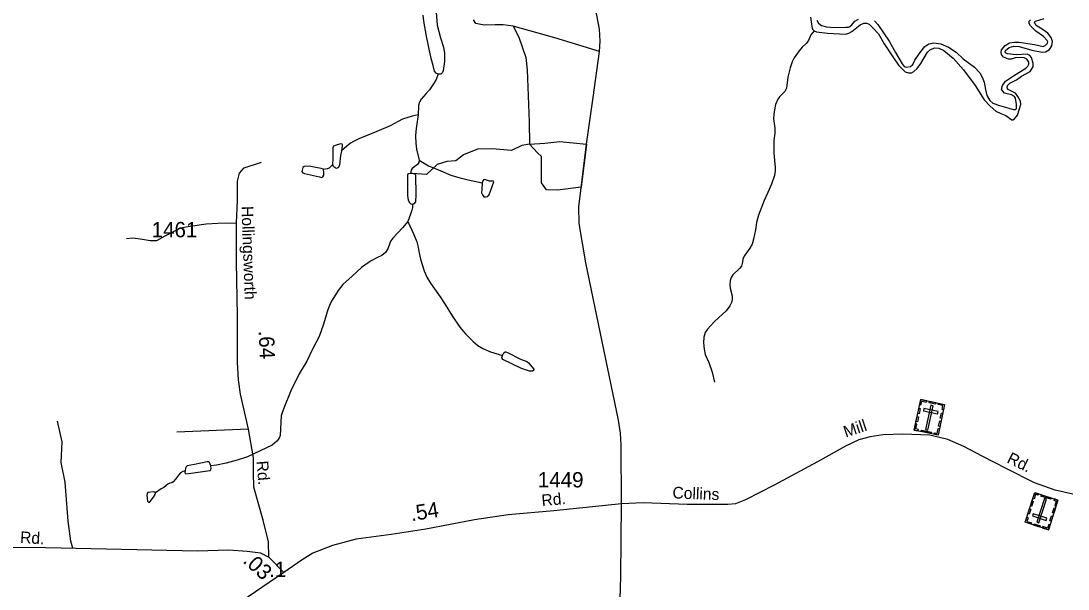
# Model space of a CAD drawing. Extents: x 2126262 to 2293712, y 749403 to 919119.
# Drawn here: x 2260344 to 2268864, y 873836 to 878462 of the extents above; entities that cross this region are included whole.
import ezdxf

# ---------------------------------------------------------------- set-up
doc = ezdxf.new("R2010")
doc.units = 0
for name, color, linetype in [('Exist Cultural Cemetery CELL', 7, 'Continuous'), ('Exist Hydrographic Creek Double Shore', 7, 'Continuous'), ('Exist Hydrographic Misc Water Feature', 7, 'Continuous'), ('Exist Hydrographic Pond Under 1500 Sq Ft', 7, 'Continuous'), ('Exist Road Non-System Type 51', 7, 'Continuous'), ('Exist Road Primary NC Attributed', 7, 'Continuous'), ('Exist Road Secondary Mileage Hundredths English Label', 7, 'Continuous'), ('Exist Road Secondary Type 41 Attributed', 7, 'Continuous'), ('Exist Road Secondary Type 51 Attributed', 7, 'Continuous'), ('Exist Road Secondary Type 51 Label', 7, 'Continuous'), ('Exist Road Secondary Type 51 Number Label', 7, 'Continuous')]:
    doc.layers.add(name, color=color, linetype=linetype)

msp = doc.modelspace()

# ---------------------------------------------------------------- linework, layer by layer
at = {"layer": 'Exist Cultural Cemetery CELL'}
for points in [[(2267665.2, 875380.2), (2267859.9, 875338.8), (2267806.9, 875089.7), (2267612.2, 875131.1)], [(2267656.2, 875337.8), (2267667.3, 875335.5), (2267674, 875366.9), (2267713.6, 875358.5), (2267715.9, 875369.4), (2267665.2, 875380.2)], [(2267737.6, 875364.8), (2267788.3, 875354), (2267785.9, 875342.8), (2267735.2, 875353.6)], [(2267851, 875296.3), (2267839.9, 875298.7), (2267846.6, 875330.2), (2267806.9, 875338.6), (2267809.2, 875349.5), (2267860, 875338.7)], [(2267640.7, 875265.3), (2267649.7, 875307.7), (2267660.9, 875305.3), (2267651.9, 875262.9)], [(2267690.9, 875305.1), (2267687, 875286.9), (2267802.2, 875262.4), (2267806.1, 875280.6)], [(2267765.7, 875328.8), (2267747.4, 875332.7), (2267705.3, 875134.4), (2267723.5, 875130.5)], [(2267824.6, 875227.2), (2267833.6, 875269.6), (2267844.7, 875267.2), (2267835.7, 875224.9)], [(2267644.6, 875124.3), (2267647, 875135.5), (2267625.4, 875140.1), (2267633.8, 875179.6), (2267623, 875182), (2267612.2, 875131.2)], [(2267626.7, 875199.5), (2267635.7, 875241.9), (2267646.9, 875239.5), (2267637.9, 875197.2)], [(2267810.8, 875162.8), (2267819.9, 875205.1), (2267831, 875202.8), (2267822, 875160.4)], [(2267670.8, 875130.4), (2267753.8, 875112.8), (2267751.4, 875101.6), (2267668.4, 875119.3)], [(2267774.5, 875096.6), (2267776.9, 875107.8), (2267798.4, 875103.3), (2267806.8, 875142.8), (2267817.7, 875140.5), (2267806.9, 875089.7)], [(2268704, 874318.6), (2268514.6, 874379.9), (2268593, 874622.1), (2268782.4, 874560.9)], [(2268624.5, 874611.9), (2268621, 874601), (2268600, 874607.8), (2268587.6, 874569.3), (2268577, 874572.7), (2268593, 874622.1)], [(2268609.3, 874380), (2268627.1, 874374.3), (2268689.5, 874567.2), (2268671.7, 874573)], [(2268724.2, 874567.6), (2268643.5, 874593.7), (2268647, 874604.6), (2268727.7, 874578.5)], [(2268561.3, 874487.2), (2268547.9, 874445.9), (2268537.1, 874449.4), (2268550.4, 874490.7)], [(2268581.6, 874549.9), (2268568.2, 874508.7), (2268557.4, 874512.2), (2268570.7, 874553.4)], [(2268760.9, 874494.3), (2268747.6, 874453.1), (2268736.8, 874456.6), (2268750.1, 874497.8)], [(2268750.9, 874571), (2268747.4, 874560.1), (2268768.3, 874553.3), (2268755.9, 874514.8), (2268766.5, 874511.4), (2268782.4, 874560.8)], [(2268527.9, 874421.1), (2268538.7, 874417.6), (2268528.8, 874387), (2268567.4, 874374.5), (2268564, 874363.9), (2268514.6, 874379.9)], [(2268686.2, 874395.9), (2268691.9, 874413.7), (2268579.9, 874449.9), (2268574.1, 874432.1)], [(2268740.2, 874430.3), (2268726.9, 874389.1), (2268716.1, 874392.6), (2268729.4, 874433.9)], [(2268633.6, 874341.4), (2268584.3, 874357.3), (2268587.8, 874368.2), (2268637.1, 874352.2)], [(2268717.4, 874359.8), (2268706.6, 874363.3), (2268696.7, 874332.7), (2268658.1, 874345.1), (2268654.7, 874334.6), (2268704, 874318.6)]]:
    msp.add_lwpolyline(points, close=True, dxfattribs=at)
at = {"layer": 'Exist Hydrographic Creek Double Shore'}
for points in [[(2266768.8, 878493.4), (2266775.4, 878436.6), (2266782, 878403.6), (2266785.3, 878394.8), (2266797.4, 878381.6)], [(2266797.4, 878381.6), (2266816.8, 878373.2), (2266907, 878361.1), (2267052.2, 878353.4), (2267080.8, 878362.2), (2267105, 878376.5), (2267172.1, 878429.3), (2267202.9, 878442.5), (2267224.9, 878443.6), (2267245.8, 878434.8), (2267274.4, 878406.2), (2267321.7, 878355.6), (2267366.8, 878275.2), (2267443.8, 878160.8), (2267484.5, 878102.4), (2267540, 878047.7), (2267565.3, 878037.8), (2267590.6, 878040), (2267610.4, 878051), (2267636.8, 878073), (2267665.4, 878114.9), (2267719.3, 878207.3), (2267744.6, 878228.2), (2267779.8, 878241.4), (2267813.9, 878239.2), (2267852.4, 878220.5), (2267929.4, 878157.8), (2268013, 878064.2), (2268107.1, 877935.9), (2268180.8, 877820.3), (2268231.4, 877766.4), (2268276.5, 877725.7), (2268316.1, 877708.1), (2268359, 877690.5), (2268406.3, 877657.4), (2268416.2, 877657.4), (2268429.4, 877664), (2268452.5, 877694.9), (2268480, 877781.8), (2268477.8, 877809.3), (2268456.9, 877846.7), (2268436, 877873.2), (2268415.1, 877883.1), (2268376.6, 877904), (2268368.9, 877918.3), (2268372.2, 877935.9), (2268390.9, 877955.7), (2268444.8, 877983.2), (2268486.6, 878012.9), (2268555.3, 878051), (2268579.5, 878088.4), (2268580.6, 878116), (2268567.4, 878163.3), (2268552, 878180.9), (2268532.2, 878189.7), (2268442, 878186.4), (2268370.5, 878193), (2268356.2, 878200.7), (2268351.8, 878209.5), (2268355.1, 878220.5), (2268384.8, 878245.8), (2268422.2, 878256.8), (2268467.3, 878253.5), (2268570.7, 878222.7), (2268654.3, 878206.2), (2268679.6, 878210.6), (2268713.7, 878229.3), (2268733.5, 878260.1), (2268736.8, 878293.2), (2268726.9, 878326.2), (2268700.5, 878361.4), (2268663.1, 878387.8), (2268605.9, 878424.6), (2268592.7, 878442.2), (2268591.6, 878452.1), (2268600.4, 878460.9), (2268670.8, 878480.7)], [(2266819.3, 878467.3), (2266834.7, 878443.1), (2266856.7, 878425.5), (2266898.5, 878412.3), (2266962.3, 878409), (2267054.7, 878410.1), (2267078.4, 878411.2), (2267088.3, 878415.6), (2267103.7, 878429.9), (2267129, 878459.6), (2267159.8, 878477.2)], [(2267288.7, 878462.2), (2267315.1, 878433.6), (2267409.7, 878296), (2267460.3, 878205.8), (2267514.2, 878112.7), (2267531.8, 878091.7), (2267548.3, 878084), (2267581.3, 878090.6), (2267600, 878107.2), (2267618.7, 878142.4), (2267651.7, 878193), (2267699.5, 878254.6), (2267731.4, 878274.5), (2267772.1, 878282.2), (2267829.3, 878275.6), (2267892, 878249.1), (2267954.7, 878206.2), (2268011.9, 878153.4), (2268104.3, 878085.1), (2268146.1, 878040), (2268165.9, 878002.6), (2268182.4, 877963), (2268191.8, 877904.1), (2268203.9, 877855.7), (2268227, 877813.8), (2268252.3, 877791.8), (2268306.2, 877772), (2268420.6, 877740.1), (2268436, 877740.1), (2268443.7, 877748.9), (2268445.9, 877781.9), (2268437.1, 877832.5), (2268428.3, 877845.8), (2268405.2, 877860.1), (2268348, 877874.4), (2268332.6, 877889.8), (2268323.8, 877906.3), (2268330.4, 877936), (2268355.7, 877972.3), (2268421.7, 878014.2), (2268519.6, 878075.8), (2268537.2, 878093), (2268544.9, 878109.5), (2268544.9, 878126), (2268528.4, 878149.1), (2268507.5, 878160.1), (2268486.6, 878164.5), (2268433.8, 878160.1), (2268400.8, 878150.2), (2268379.9, 878149.1), (2268338.1, 878167.8), (2268321.6, 878188.7), (2268319.4, 878206.3), (2268322.7, 878227.2), (2268351.3, 878260.3), (2268386.5, 878283.4), (2268427.2, 878290), (2268465.7, 878290), (2268590, 878270.2), (2268661.5, 878254.8), (2268679.1, 878262.5), (2268696.7, 878281.2), (2268698.9, 878292.2), (2268695.6, 878303.2), (2268664.8, 878335.1), (2268603.2, 878379.1), (2268558.7, 878421.3), (2268547.7, 878440), (2268548.8, 878459.8), (2268558.7, 878471.9)]]:
    msp.add_lwpolyline(points, dxfattribs=at)
at = {"layer": 'Exist Hydrographic Misc Water Feature'}
for points in [[(2266797.4, 878381.6), (2266770.9, 878347.3), (2266752.2, 878303.3), (2266733.5, 878279.1), (2266699.4, 878247.2), (2266675.2, 878217.5), (2266634.5, 878160.2), (2266618, 878129), (2266603.7, 878079.4), (2266583.9, 878004.6), (2266574, 877913.2), (2266559.7, 877887.9), (2266516.8, 877845), (2266504, 877823.7), (2266484.2, 877781.8), (2266475.4, 877738.9), (2266469.9, 877702.6), (2266467.7, 877664.1), (2266477.6, 877589.2), (2266477.6, 877548.5), (2266469.9, 877488), (2266468.8, 877420.8), (2266468.8, 877384.1), (2266480.9, 877271.8), (2266480.9, 877239.9), (2266474.3, 877203.6), (2266452.3, 877132), (2266421.5, 877064.9), (2266390.7, 876999.5), (2266346.7, 876879.5), (2266330.2, 876821.2), (2266320.3, 876760.7), (2266304.9, 876684.7), (2266293.9, 876645.1), (2266274.1, 876610.5), (2266234.5, 876555.5), (2266221.3, 876532.4), (2266212.5, 876486.2), (2266205.9, 876465.2), (2266189.4, 876445.4), (2266137.7, 876394.8), (2266122.3, 876371.7), (2266115.7, 876348.6), (2266112.7, 876316.1), (2266113.8, 876286.4), (2266130.3, 876224.8), (2266131.4, 876193.9), (2266127, 876168.6), (2266112.7, 876141.1), (2266083, 876102.6), (2265988.4, 876014.5), (2265930.1, 875952.3), (2265911.4, 875924.8), (2265900.4, 875886.3), (2265898.2, 875841.2), (2265902.6, 875790.5), (2265912.5, 875745.4), (2265941.1, 875681.6), (2265967.5, 875603.4), (2265988.4, 875519.8)], [(2263739.9, 878027.8), (2263719, 877979.3), (2263695.9, 877940.7), (2263668.4, 877901.1), (2263637.6, 877867.5), (2263601.3, 877825.7), (2263587, 877800.4), (2263579.3, 877774), (2263576, 877698)], [(2263576, 877698), (2263526.9, 877686.3), (2263448.8, 877661), (2263347.6, 877608.1), (2263239.8, 877560.8), (2263093.5, 877501.4), (2263050.6, 877479.3), (2263025.3, 877466.1), (2262994.5, 877443), (2262952.7, 877403.4)], [(2263576, 877698), (2263561.9, 877604.8), (2263556.4, 877563), (2263555.3, 877523.4), (2263556.4, 877466.1), (2263561.9, 877418.8), (2263583.9, 877328.6)], [(2263583.9, 877328.6), (2263581.3, 877310.2), (2263571.4, 877292.6), (2263527.4, 877260.7), (2263518.6, 877247.4), (2263514.2, 877218.8)], [(2263583.9, 877328.6), (2263660.9, 877281.2), (2263741.2, 877249.3), (2263843.1, 877205.6), (2263908, 877185.8), (2263982.8, 877167.1), (2264096.1, 877142.9)], [(2262805.8, 877253.7), (2262838.8, 877259.2), (2262854.2, 877265.8), (2262882.8, 877292.2)], [(2263530.7, 876970.1), (2263528.8, 876942.2), (2263524.4, 876920.2), (2263513.4, 876887.2), (2263491.4, 876830)], [(2263491.4, 876830), (2263447.9, 876777.7), (2263371, 876692.9), (2263354.5, 876672), (2263345.7, 876652.2), (2263328.1, 876604.9), (2263310.5, 876575.2), (2263280.8, 876551), (2263245.6, 876535.5), (2263193.9, 876508), (2263167.8, 876492.2), (2263116.1, 876454.8), (2263040.2, 876383.2), (2262963.2, 876315), (2262925.8, 876267.6), (2262875.2, 876189.5), (2262856.5, 876154.3), (2262837.8, 876102.6), (2262804, 875985.4), (2262769.9, 875893), (2262717.1, 875790.6), (2262668.7, 875692.7), (2262608.2, 875588.8), (2262538.9, 875449), (2262482.8, 875310.3), (2262472.3, 875280.2), (2262462.4, 875247.1), (2262453.6, 875085.3), (2262445.9, 875064.4), (2262426.1, 875039.1), (2262388.7, 875007.2), (2262290.8, 874961), (2262188.5, 874912.5), (2262103.8, 874886.1), (2262014, 874860.8), (2261934.8, 874845.4), (2261888.6, 874838.8)], [(2263491.4, 876830), (2263506.8, 876793.7), (2263539.8, 876723.2), (2263564, 876662.7), (2263575, 876619.8), (2263581.6, 876583.4), (2263594.8, 876522.1), (2263624.5, 876427.5), (2263647.6, 876375.7), (2263676.2, 876327.9), (2263754.3, 876216.7), (2263796.1, 876152.9), (2263853.3, 876059.7), (2263916, 875968.4), (2263962.2, 875913.4), (2264023.8, 875852.8), (2264060.6, 875819), (2264103.5, 875793.7), (2264164, 875768.4), (2264261.9, 875737.6)], [(2261680.7, 874798.5), (2261661.2, 874793.2), (2261641.4, 874782.2), (2261626, 874764.6), (2261600.7, 874731.6), (2261582, 874709.6), (2261571, 874701.9), (2261554.5, 874697.5), (2261540.2, 874690.9), (2261505, 874663.4), (2261484.1, 874651.2), (2261437.9, 874620.4)]]:
    msp.add_lwpolyline(points, dxfattribs=at)
at = {"layer": 'Exist Hydrographic Pond Under 1500 Sq Ft'}
for points in [[(2263739.9, 878027.8), (2263723.4, 878035.5), (2263710.2, 878052), (2263698.1, 878099.3), (2263680.5, 878156.6), (2263661.8, 878246.2), (2263643.1, 878338.6), (2263621.1, 878458.6), (2263616.7, 878508.1)], [(2263722, 878531.9), (2263731.9, 878427.3), (2263757.2, 878323.9), (2263781.4, 878248.6), (2263789.1, 878196.9), (2263790.2, 878130.8), (2263779.2, 878057.1), (2263775.1, 878041), (2263760.8, 878028.9), (2263739.9, 878027.8)], [(2262882.8, 877292.2), (2262885, 877340.7), (2262885, 877432), (2262890.5, 877444.1), (2262902.6, 877450.7), (2262946.6, 877462.8), (2262954.3, 877460.6), (2262958.7, 877455.1), (2262958.7, 877443), (2262952.7, 877403.4)], [(2262952.7, 877403.4), (2262944.4, 877367.1), (2262934.5, 877288.9), (2262926.8, 877269.1), (2262912.5, 877261.4), (2262899.3, 877264.7), (2262888.3, 877275.7), (2262882.8, 877292.2)], [(2261680.7, 874798.5), (2261678.5, 874784.2), (2261680.7, 874778.7), (2261686.2, 874775.4), (2261729.1, 874780.9), (2261842.4, 874795.2), (2261882, 874801.8), (2261889.7, 874808.4), (2261891.9, 874817.2), (2261888.6, 874838.8)], [(2261888.6, 874838.8), (2261878.7, 874866.8), (2261872.1, 874871.2), (2261858.9, 874872.3), (2261756.6, 874850.2), (2261697.2, 874840.3), (2261688.4, 874831.5), (2261682.9, 874820.5), (2261680.7, 874798.5)]]:
    msp.add_lwpolyline(points, dxfattribs=at)
for points in [[(2262805.8, 877253.7), (2262786, 877260.3), (2262742, 877269.1), (2262688.1, 877277.9), (2262648.5, 877276.8), (2262637.5, 877269.1), (2262634.2, 877257), (2262629.8, 877236.1), (2262638.6, 877225.1), (2262650.7, 877219.6), (2262772.8, 877192.1), (2262790.4, 877187.7), (2262801.4, 877192.1), (2262809.1, 877206.4), (2262809.1, 877227.3)], [(2263514.2, 877218.8), (2263496.6, 877217.7), (2263490, 877212.2), (2263487.8, 877200.1), (2263490, 877039.4), (2263495.5, 877003.1), (2263506.5, 876983.3), (2263516.4, 876973.4), (2263530.7, 876970.1), (2263546.1, 876975.6), (2263556, 876987.7), (2263559.3, 877044.9), (2263558.2, 877205.6), (2263549.4, 877214.4), (2263532.9, 877218.8)], [(2264096.1, 877142.9), (2264093.9, 877089), (2264091.7, 877061.4), (2264098.3, 877044.9), (2264111.5, 877030.6), (2264124.7, 877028.4), (2264137.9, 877031.7), (2264152.2, 877043.8), (2264165.4, 877074.6), (2264192.9, 877151.7), (2264189.6, 877156.1), (2264179.7, 877156.1), (2264155.5, 877158.3), (2264140.1, 877161.6), (2264118.1, 877170.4), (2264108.2, 877167.1), (2264102.7, 877159.4)], [(2264261.9, 875737.6), (2264274, 875760.7), (2264282.8, 875768.4), (2264289.4, 875768.4), (2264303.7, 875761.8), (2264409.3, 875706.8), (2264459.9, 875689.2), (2264473.1, 875679.3), (2264518.2, 875627.5), (2264518.2, 875618.7), (2264507.2, 875609.9), (2264483, 875609.9), (2264418.1, 875630.8), (2264265.2, 875704.6), (2264258.6, 875712.3), (2264257.5, 875722.2)], [(2261437.9, 874620.4), (2261431.3, 874624.8), (2261421.4, 874627), (2261376.3, 874621.5), (2261369.7, 874613.8), (2261368.6, 874600.6), (2261373, 874551.1), (2261380.7, 874543.4), (2261389.5, 874542.3), (2261397.2, 874551.1), (2261428, 874592.9), (2261435.7, 874606.1)]]:
    msp.add_lwpolyline(points, close=True, dxfattribs=at)
at = {"layer": 'Exist Road Non-System Type 51'}
msp.add_line((2262196.5, 875138), (2261612.8, 875113.6), dxfattribs=at)
for points in [[(2264349, 878418.2), (2264267.4, 878430.1), (2264203.3, 878428.7), (2264112.6, 878427.3), (2264044.3, 878439.8), (2264026.2, 878470.6)], [(2265051, 878213.6), (2264689.3, 878323.3), (2264349, 878418.2)], [(2264349, 878418.2), (2264395, 878330.3), (2264452.2, 878162.8), (2264463.4, 878063.7), (2264478.7, 877639.3), (2264482.2, 877457.2)], [(2264482.2, 877457.2), (2264607, 877467.7), (2264729.7, 877480.2), (2264863.6, 877467.7), (2264944.7, 877459.5), (2264901, 877107.6), (2264709.5, 877083.1), (2264620.3, 877085.9), (2264579.8, 877143.1), (2264579.8, 877356.7), (2264547.7, 877388.8), (2264482.2, 877457.2)], [(2264482.2, 877457.2), (2264420.8, 877447.4), (2264335.8, 877405.5), (2264176.8, 877419.5), (2264058.2, 877416.7), (2263943.9, 877370.6), (2263881.8, 877322.5), (2263809.3, 877318.3), (2263731.2, 877293.2), (2263644.7, 877212.2), (2263526.2, 877219.2)], [(2262098.9, 876814.4), (2261944.8, 876813.7), (2261849.9, 876808.2), (2261721.6, 876788.6), (2261640.7, 876774.7), (2261515.2, 876710.5), (2261445.5, 876671.4), (2261395.3, 876671.4), (2261333.9, 876682.5), (2261253, 876693.7), (2261202.8, 876688.1)], [(2260766.8, 874168.1), (2260749.7, 874226), (2260727.4, 874387.9), (2260702.3, 874706.1), (2260671.6, 874868), (2260680, 875035.5), (2260641, 875204.6)]]:
    msp.add_lwpolyline(points, dxfattribs=at)
at = {"layer": 'Exist Road Primary NC Attributed'}
for points in [[(2265230.3, 874531.1), (2265228.4, 875007.1), (2265222.8, 875104.8), (2265206.1, 875210.9), (2264941.5, 876492.8), (2264885.8, 876812.6), (2264883, 876949.4), (2264944.7, 877459.5), (2264998.7, 877838.9), (2265051, 878213.6), (2265056.5, 878297.4), (2265051.6, 878394.4), (2265018.2, 878564.7), (2264970.8, 878774), (2264844.3, 879265.4)], [(2266686.3, 869289.8), (2266583.8, 869498.5), (2266256.8, 870227.8), (2266129.9, 870495.8), (2266057, 870673.9), (2266007.8, 870827.3), (2265945.8, 871246.8), (2265870.5, 871731.1), (2265835.6, 871929.3), (2265813.3, 872017.2), (2265788.2, 872081.5), (2265349.6, 872749.3), (2265295.9, 872874.3), (2265254, 872995.7), (2265227.5, 873106), (2265224, 873405.4), (2265220.7, 873630.8), (2265219.3, 873754.6), (2265226.3, 873940.6), (2265230.3, 874531.1)]]:
    msp.add_lwpolyline(points, dxfattribs=at)
at = {"layer": 'Exist Road Secondary Type 41 Attributed'}
msp.add_lwpolyline([(2262361, 874095.1), (2262357.4, 874220.4), (2262315.5, 874396.2), (2262237.6, 874665.7), (2262234.8, 874785.8), (2262234.8, 874905.8), (2262196.5, 875138), (2262130.3, 875422.1), (2262114.9, 875539.3), (2262105.1, 875681.7), (2262104.5, 876057.9), (2262098.2, 876501.1), (2262098.9, 876814.4), (2262104.5, 876998.7), (2262106.5, 877157.1), (2262121.9, 877221.3), (2262159.5, 877264.6), (2262301.8, 877312.1)], dxfattribs=at)
at = {"layer": 'Exist Road Secondary Type 51 Attributed'}
msp.add_line((2262483.8, 873970.8), (2262361, 874095.1), dxfattribs=at)
for points in [[(2257001.7, 874944.7), (2257253.9, 874990.4), (2257652.8, 875096.5), (2257981.9, 875219.4), (2258287.4, 875288.6), (2258460.3, 875319.3), (2258775.5, 875344.4), (2259040.5, 875330.5), (2259214.4, 875302.7), (2259367.8, 875244.1), (2259490.5, 875160.3), (2259610.5, 875026.3), (2259708.1, 874797.4), (2259813.7, 874485.9), (2259886.2, 874337.9), (2259981.2, 874240.2), (2260084.4, 874194.2), (2260205.7, 874174.6), (2260423.3, 874177.4), (2261776.8, 874148.8), (2262034.7, 874155.1), (2262183.9, 874145.3), (2262294.1, 874130), (2262361, 874095.1)], [(2268901.9, 874608), (2268759.6, 874641.5), (2268592.3, 874700.1), (2268367, 874815.3), (2268166.2, 874918.6), (2268017, 874996.7), (2267885.2, 875053.3), (2267738.7, 875088.2), (2267521.2, 875096.5), (2267360.8, 875092.3), (2267253.4, 875077), (2267162.1, 875051.2), (2267053.3, 874999.5), (2266824.6, 874871.1), (2266473.8, 874683.4), (2266239.5, 874561.9), (2266157.2, 874531.2), (2266095.9, 874524.2), (2265940.4, 874523.5), (2265766, 874524.9), (2265406.2, 874538.9), (2265230.3, 874531.1)], [(2265230.3, 874531.1), (2264678.7, 874472.9), (2264307.7, 874439.4), (2264034.3, 874400.3), (2263638.2, 874325), (2263355.1, 874281.7), (2263070.6, 874242.6), (2262878.1, 874192.4), (2262719.1, 874128.1), (2262632.7, 874075.1), (2262483.8, 873970.8)], [(2262483.8, 873970.8), (2262133.7, 873732.3), (2261512.4, 873241.7), (2261331.1, 873113.3), (2261147, 872993.2), (2260848.9, 872767.9), (2260692.7, 872617.1), (2260564.5, 872478.5)]]:
    msp.add_lwpolyline(points, dxfattribs=at)

# ---------------------------------------------------------------- texts
at = {"layer": 'Exist Road Secondary Mileage Hundredths English Label'}
for s, rotation, p in [('.64', 272.60873, (2262277.7, 875938.7)), ('.54', 9.12922, (2263522, 874388.1)), ('.03', 317.60873, (2262143.2, 874057.5)), ('.1', 1.41469, (2262363.8, 873932.8))]:
    msp.add_text(s, height=125, rotation=rotation, dxfattribs=at).set_placement(p)
at = {"layer": 'Exist Road Secondary Type 51 Label'}
for s, rotation, p in [('Hollingsworth', 272.03595, (2262138, 876953)), ('Mill', 18.55764, (2267055.5, 875068.3)), ('Rd.', 334.02199, (2268360, 874869.6)), ('Rd.', 274.69567, (2262259.8, 874877.6)), ('Collins', 357.74418, (2265644, 874575.2)), ('Rd.', 5.55703, (2264584.1, 874510.1)), ('Rd.', 356.80218, (2260334.8, 874211.7))]:
    msp.add_text(s, height=95, rotation=rotation, dxfattribs=at).set_placement(p)
at = {"layer": 'Exist Road Secondary Type 51 Number Label'}
for s, p in [('1461', (2261407.2, 876700.1)), ('1449', (2264549.8, 874663.8))]:
    msp.add_text(s, height=125, dxfattribs=at).set_placement(p)

doc.saveas('drawing.dxf')
